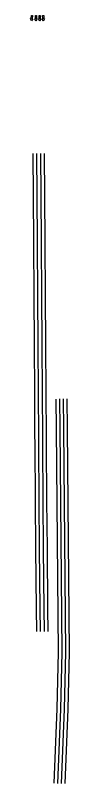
# Model space of a CAD drawing. Extents: x 2135767 to 2151731, y 141839 to 175894.
# Drawn here: x 2150758 to 2150885, y 141839 to 144336 of the extents above; entities that cross this region are included whole.
import ezdxf

# ---------------------------------------------------------------- set-up
doc = ezdxf.new("R2010")
doc.units = 0
for name, color, linetype in [('PR_Phasing_Traffic_Striping_Dashed_Phase_2', 7, 'Continuous'), ('PR_Phasing_Traffic_Striping_White_Phase_2', 7, 'Continuous'), ('PR_Phasing_Traffic_Striping_Yellow_Phase_2', 7, 'Continuous'), ('Pr_Traffic_Arrows_Phase_1', 7, 'Continuous')]:
    doc.layers.add(name, color=color, linetype=linetype)

msp = doc.modelspace()

# ---------------------------------------------------------------- linework, layer by layer
at = {"layer": 'PR_Phasing_Traffic_Striping_Dashed_Phase_2'}
for p, q in [((2150854.1, 142992.6), (2150853.4, 143089.4)), ((2150866.1, 142992.7), (2150865.4, 143089.5))]:
    msp.add_line(p, q, dxfattribs=at)
for points in [[(2150784.5, 142976), (2150783.6, 143101.7), (2150782.6, 143272.9), (2150781.6, 143419.4), (2150780.5, 143601.6), (2150779.6, 143747.7), (2150778.7, 143887.3)], [(2150790.7, 143887.4), (2150791.6, 143747.8), (2150792.5, 143601.7), (2150793.6, 143419.5), (2150794.6, 143272.9), (2150795.6, 143101.8), (2150796.5, 142976.1)], [(2150790, 142333.3), (2150789.3, 142408.7), (2150787.6, 142602.3), (2150786.2, 142758.2), (2150784.7, 142940.5), (2150784.5, 142976)], [(2150796.5, 142976.1), (2150796.7, 142940.6), (2150798.2, 142758.3), (2150799.6, 142602.4), (2150801.3, 142408.8), (2150802, 142333.2)], [(2150846.7, 141840), (2150856.2, 142081.4), (2150860.5, 142266.8), (2150854.1, 142992.6)], [(2150858.7, 141839.5), (2150868.2, 142081), (2150872.5, 142266.7), (2150866.1, 142992.7)]]:
    msp.add_lwpolyline(points, dxfattribs=at)
at = {"layer": 'PR_Phasing_Traffic_Striping_White_Phase_2'}
msp.add_line((2150878.1, 142992.8), (2150877.4, 143089.6), dxfattribs=at)
for points in [[(2150772.5, 142975.9), (2150771.6, 143101.6), (2150770.6, 143272.8), (2150769.6, 143419.3), (2150768.5, 143601.5), (2150767.6, 143747.6), (2150766.7, 143887.3)], [(2150778, 142333.4), (2150777.3, 142408.6), (2150775.6, 142602.2), (2150774.2, 142758.1), (2150772.7, 142940.4), (2150772.5, 142975.9)], [(2150870.7, 141839.1), (2150880.2, 142080.6), (2150884.5, 142266.6), (2150878.1, 142992.8)]]:
    msp.add_lwpolyline(points, dxfattribs=at)
at = {"layer": 'PR_Phasing_Traffic_Striping_Yellow_Phase_2'}
msp.add_line((2150842.1, 142992.5), (2150841.4, 143089.3), dxfattribs=at)
for points in [[(2150802.7, 143887.5), (2150803.6, 143747.8), (2150804.5, 143601.8), (2150805.6, 143419.6), (2150806.6, 143273), (2150807.6, 143101.8), (2150808.5, 142976.2)], [(2150808.5, 142976.2), (2150808.7, 142940.7), (2150810.2, 142758.4), (2150811.6, 142602.5), (2150813.3, 142408.9), (2150814, 142333.1)], [(2150834.8, 141840.5), (2150844.2, 142081.8), (2150848.5, 142266.9), (2150842.1, 142992.5)]]:
    msp.add_lwpolyline(points, dxfattribs=at)
at = {"layer": 'Pr_Traffic_Arrows_Phase_1'}
for p, q in [((2150760.8, 144318.3), (2150758, 144325.9)), ((2150758, 144325.9), (2150759.8, 144325.7)), ((2150759.8, 144325.7), (2150761, 144336.4)), ((2150765.1, 144325.1), (2150760.8, 144318.3)), ((2150761, 144336.4), (2150764.5, 144336)), ((2150764.5, 144336), (2150763.4, 144325.3)), ((2150763.4, 144325.3), (2150765.1, 144325.1)), ((2150775.8, 144317.8), (2150772.2, 144325)), ((2150772.2, 144325), (2150774, 144325)), ((2150774, 144325), (2150773.9, 144335.8)), ((2150773.9, 144335.8), (2150777.5, 144335.8)), ((2150779.4, 144325), (2150775.8, 144317.8)), ((2150777.5, 144335.8), (2150777.6, 144325)), ((2150777.6, 144325), (2150779.4, 144325)), ((2150787.8, 144317.9), (2150784.2, 144325.1)), ((2150784.2, 144325.1), (2150786, 144325.1)), ((2150786, 144325.1), (2150785.9, 144335.9)), ((2150785.9, 144335.9), (2150789.5, 144335.9)), ((2150791.4, 144325.1), (2150787.8, 144317.9)), ((2150789.5, 144335.9), (2150789.6, 144325.1)), ((2150789.6, 144325.1), (2150791.4, 144325.1)), ((2150799.3, 144317.9), (2150795.7, 144325.1)), ((2150795.7, 144325.1), (2150797.5, 144325.1)), ((2150797.5, 144325.1), (2150797.4, 144335.9)), ((2150797.4, 144335.9), (2150801, 144335.9)), ((2150802.9, 144325.2), (2150799.3, 144317.9)), ((2150801, 144335.9), (2150801.1, 144325.1)), ((2150801.1, 144325.1), (2150802.9, 144325.2))]:
    msp.add_line(p, q, dxfattribs=at)

doc.saveas('drawing.dxf')
